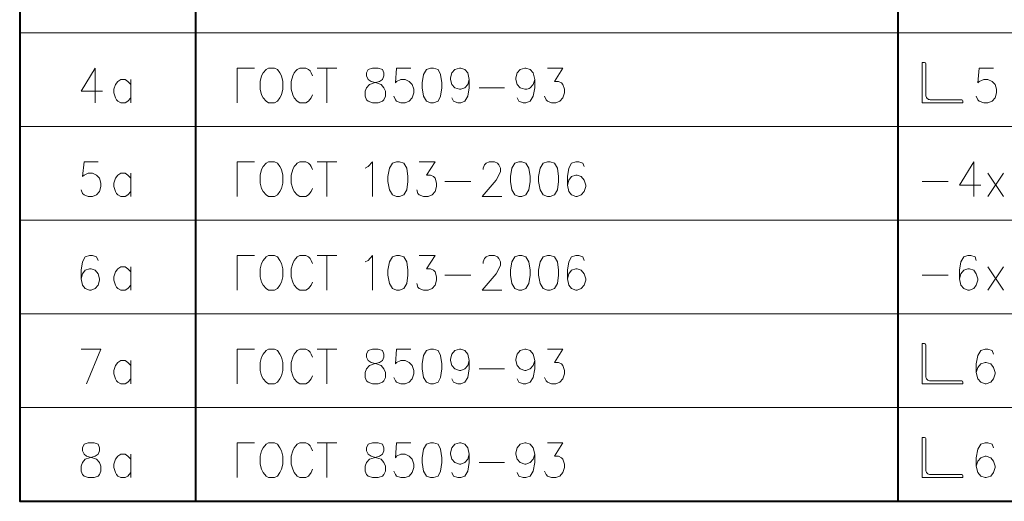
# Model space of a CAD drawing. Header units: millimetres. Extents: x 2063114 to 14983986, y -126020516 to 213791.
# Tile 308 of 656: x 2360792 to 2369202, y -1171661 to -1167548. Entities that reach past the tile are written whole.
import ezdxf

# ---------------------------------------------------------------- set-up
doc = ezdxf.new("R2010")
doc.units = ezdxf.units.MM
doc.layers.add('PDF2_Geometry', color=7, linetype='Continuous')

msp = doc.modelspace()

# ---------------------------------------------------------------- linework, layer by layer
at = {"layer": 'PDF2_Geometry', "linetype": 'ByBlock', "lineweight": 40}
for points in [[(2379292.08613, -1162961.15594), (2360792.08613, -1162961.15594), (2360792.08613, -1171660.81269), (2379292.08613, -1171660.81269)], [(2362294.94654, -1162961.15594), (2362294.94654, -1171660.81269)], [(2368293.68796, -1162961.15594), (2368293.68796, -1171660.81269)]]:
    msp.add_lwpolyline(points, dxfattribs=at)
at = {"layer": 'PDF2_Geometry', "linetype": 'ByBlock', "lineweight": 9}
for points in [[(2379292.08613, -1167660.24061), (2360792.08613, -1167660.24061)], [(2379292.08613, -1168460.35502), (2360792.08613, -1168460.35502)], [(2379292.08613, -1169260.46944), (2360792.08613, -1169260.46944)], [(2379292.08613, -1170060.58385), (2360792.08613, -1170060.58385)], [(2379292.08613, -1170860.69827), (2360792.08613, -1170860.69827)], [(2379292.08613, -1171660.81269), (2360792.08613, -1171660.81269)]]:
    msp.add_lwpolyline(points, dxfattribs=at)
at = {"layer": 'PDF2_Geometry', "color": 0, "linetype": 'ByBlock', "lineweight": 20}
for points in [[(2368518.05867, -1167914.24518), (2368501.12503, -1167914.24518), (2368501.12503, -1168257.15136), (2368848.26462, -1168257.15136), (2368848.26462, -1168244.45113)], [(2368530.75889, -1168193.65022), (2368530.75889, -1167926.94541)], [(2369110.73601, -1167960.81269), (2368987.96713, -1167960.81269), (2368975.2669, -1168087.81498), (2368987.96713, -1168075.11475), (2369026.06782, -1168058.18111), (2369059.9351, -1168058.18111), (2369098.03578, -1168075.11475), (2369123.43624, -1168100.5152), (2369136.13647, -1168142.8493), (2369136.13647, -1168172.48317), (2369123.43624, -1168214.81726), (2369098.03578, -1168244.45113), (2369059.9351, -1168257.15136), (2369026.06782, -1168257.15136), (2368987.96713, -1168244.45113), (2368975.2669, -1168231.7509), (2368962.56667, -1168202.11704)], [(2368835.56439, -1168231.7509), (2368568.85958, -1168231.7509)], [(2368941.39963, -1169057.26578), (2368941.39963, -1168760.9271), (2368818.63075, -1168959.89736), (2369000.66736, -1168959.89736)], [(2369059.9351, -1169057.26578), (2369195.4042, -1168858.29553)], [(2369195.4042, -1169057.26578), (2369059.9351, -1168858.29553)], [(2368501.12503, -1168930.26349), (2368721.26233, -1168930.26349)], [(2368962.56667, -1169603.37562), (2368954.09986, -1169573.74175), (2368915.99917, -1169561.04152), (2368890.59871, -1169561.04152), (2368856.73143, -1169573.74175), (2368831.33098, -1169616.07585), (2368818.63075, -1169688.04381), (2368818.63075, -1169760.01177), (2368831.33098, -1169815.0461), (2368856.73143, -1169844.67996), (2368890.59871, -1169857.38019), (2368903.29894, -1169857.38019), (2368941.39963, -1169844.67996), (2368962.56667, -1169815.0461), (2368975.2669, -1169772.712), (2368975.2669, -1169760.01177), (2368962.56667, -1169717.67768), (2368941.39963, -1169688.04381), (2368903.29894, -1169675.34358), (2368890.59871, -1169675.34358), (2368856.73143, -1169688.04381), (2368831.33098, -1169717.67768), (2368818.63075, -1169760.01177)], [(2369059.9351, -1169857.38019), (2369195.4042, -1169658.40994)], [(2369195.4042, -1169857.38019), (2369059.9351, -1169658.40994)], [(2368501.12503, -1169730.37791), (2368721.26233, -1169730.37791)], [(2368518.05867, -1170314.58843), (2368501.12503, -1170314.58843), (2368501.12503, -1170657.49461), (2368848.26462, -1170657.49461), (2368848.26462, -1170644.79438)], [(2368530.75889, -1170593.99347), (2368530.75889, -1170327.28866)], [(2369110.73601, -1170403.49003), (2369098.03578, -1170373.85617), (2369059.9351, -1170361.15594), (2369038.76805, -1170361.15594), (2369000.66736, -1170373.85617), (2368975.2669, -1170416.19026), (2368962.56667, -1170488.15823), (2368962.56667, -1170560.12619), (2368975.2669, -1170615.16051), (2369000.66736, -1170644.79438), (2369038.76805, -1170657.49461), (2369047.23487, -1170657.49461), (2369085.33555, -1170644.79438), (2369110.73601, -1170615.16051), (2369123.43624, -1170572.82642), (2369123.43624, -1170560.12619), (2369110.73601, -1170517.79209), (2369085.33555, -1170488.15823), (2369047.23487, -1170475.458), (2369038.76805, -1170475.458), (2369000.66736, -1170488.15823), (2368975.2669, -1170517.79209), (2368962.56667, -1170560.12619)], [(2368835.56439, -1170632.09415), (2368568.85958, -1170632.09415)], [(2368518.05867, -1171114.70285), (2368501.12503, -1171114.70285), (2368501.12503, -1171457.60903), (2368848.26462, -1171457.60903), (2368848.26462, -1171444.9088)], [(2368530.75889, -1171394.10788), (2368530.75889, -1171127.40308)], [(2369110.73601, -1171203.60445), (2369098.03578, -1171173.97058), (2369059.9351, -1171161.27035), (2369038.76805, -1171161.27035), (2369000.66736, -1171173.97058), (2368975.2669, -1171216.30468), (2368962.56667, -1171288.27264), (2368962.56667, -1171360.24061), (2368975.2669, -1171415.27493), (2369000.66736, -1171444.9088), (2369038.76805, -1171457.60903), (2369047.23487, -1171457.60903), (2369085.33555, -1171444.9088), (2369110.73601, -1171415.27493), (2369123.43624, -1171372.94083), (2369123.43624, -1171360.24061), (2369110.73601, -1171317.90651), (2369085.33555, -1171288.27264), (2369047.23487, -1171275.57241), (2369038.76805, -1171275.57241), (2369000.66736, -1171288.27264), (2368975.2669, -1171317.90651), (2368962.56667, -1171360.24061)], [(2368835.56439, -1171432.20857), (2368568.85958, -1171432.20857)]]:
    msp.add_lwpolyline(points, dxfattribs=at)
at = {"layer": 'PDF2_Geometry', "linetype": 'ByBlock', "lineweight": 20}
for points in [[(2361435.56439, -1168257.15136), (2361435.56439, -1167960.81269), (2361317.02892, -1168159.78294), (2361499.06553, -1168159.78294)], [(2362798.72228, -1167960.81269), (2362650.55294, -1167960.81269), (2362650.55294, -1168257.15136)], [(2363294.03121, -1168028.54724), (2363281.33098, -1168003.14678), (2363272.86416, -1167986.21315), (2363260.16393, -1167973.51292), (2363234.76347, -1167960.81269), (2363183.96256, -1167960.81269), (2363162.79551, -1167973.51292), (2363150.09528, -1167986.21315), (2363137.39505, -1168003.14678), (2363124.69482, -1168028.54724), (2363111.99459, -1168075.11475), (2363111.99459, -1168142.8493), (2363124.69482, -1168189.41681), (2363137.39505, -1168214.81726), (2363162.79551, -1168244.45113), (2363183.96256, -1168257.15136), (2363234.76347, -1168257.15136), (2363260.16393, -1168244.45113), (2363281.33098, -1168214.81726), (2363294.03121, -1168189.41681)], [(2363332.13189, -1167960.81269), (2363501.46828, -1167960.81269)], [(2363416.80008, -1167960.81269), (2363416.80008, -1168257.15136)], [(2364132.24631, -1167960.81269), (2364009.47743, -1167960.81269), (2364001.01061, -1168087.81498), (2364009.47743, -1168075.11475), (2364047.57812, -1168058.18111), (2364085.6788, -1168058.18111), (2364119.54608, -1168075.11475), (2364144.94654, -1168100.5152), (2364157.64677, -1168142.8493), (2364157.64677, -1168172.48317), (2364144.94654, -1168214.81726), (2364119.54608, -1168244.45113), (2364085.6788, -1168257.15136), (2364047.57812, -1168257.15136), (2364009.47743, -1168244.45113), (2364001.01061, -1168231.7509), (2363988.31038, -1168202.11704)], [(2364631.78864, -1168058.18111), (2364619.08841, -1168100.5152), (2364593.68796, -1168130.14907), (2364559.82068, -1168142.8493), (2364547.12045, -1168142.8493), (2364509.01976, -1168130.14907), (2364483.61931, -1168100.5152), (2364470.91908, -1168058.18111), (2364470.91908, -1168045.48088), (2364483.61931, -1168003.14678), (2364509.01976, -1167973.51292), (2364547.12045, -1167960.81269), (2364559.82068, -1167960.81269), (2364593.68796, -1167973.51292), (2364619.08841, -1168003.14678), (2364631.78864, -1168058.18111), (2364631.78864, -1168130.14907), (2364619.08841, -1168202.11704), (2364593.68796, -1168244.45113), (2364559.82068, -1168257.15136), (2364534.42022, -1168257.15136), (2364496.31954, -1168244.45113), (2364483.61931, -1168214.81726)], [(2365300.66736, -1167960.81269), (2365431.90306, -1167960.81269), (2365359.9351, -1168075.11475), (2365393.80237, -1168075.11475), (2365419.20283, -1168087.81498), (2365431.90306, -1168100.5152), (2365444.60329, -1168142.8493), (2365444.60329, -1168172.48317), (2365431.90306, -1168214.81726), (2365406.5026, -1168244.45113), (2365372.63532, -1168257.15136), (2365334.53464, -1168257.15136), (2365300.66736, -1168244.45113), (2365287.96713, -1168231.7509), (2365275.2669, -1168202.11704)], [(2361740.36988, -1168214.81726), (2361714.96942, -1168244.45113), (2361693.80237, -1168257.15136), (2361655.70169, -1168257.15136), (2361630.30123, -1168244.45113), (2361617.601, -1168231.7509), (2361609.13418, -1168214.81726), (2361596.43395, -1168172.48317), (2361596.43395, -1168142.8493), (2361609.13418, -1168100.5152), (2361630.30123, -1168075.11475), (2361655.70169, -1168058.18111), (2361693.80237, -1168058.18111), (2361714.96942, -1168075.11475), (2361740.36988, -1168100.5152)], [(2361740.36988, -1168058.18111), (2361740.36988, -1168257.15136)], [(2364716.45683, -1168130.14907), (2364932.36073, -1168130.14907)], [(2361460.96484, -1168760.9271), (2361342.42938, -1168760.9271), (2361329.72915, -1168887.92939), (2361342.42938, -1168875.22916), (2361376.29665, -1168858.29553), (2361414.39734, -1168858.29553), (2361448.26462, -1168875.22916), (2361473.66507, -1168900.62962), (2361486.3653, -1168942.96372), (2361486.3653, -1168972.59758), (2361473.66507, -1169014.93168), (2361448.26462, -1169044.56555), (2361414.39734, -1169057.26578), (2361376.29665, -1169057.26578), (2361342.42938, -1169044.56555), (2361329.72915, -1169031.86532), (2361317.02892, -1169002.23145)], [(2362798.72228, -1168760.9271), (2362650.55294, -1168760.9271), (2362650.55294, -1169057.26578)], [(2363294.03121, -1168828.66166), (2363281.33098, -1168803.2612), (2363272.86416, -1168786.32756), (2363260.16393, -1168773.62733), (2363234.76347, -1168760.9271), (2363183.96256, -1168760.9271), (2363162.79551, -1168773.62733), (2363150.09528, -1168786.32756), (2363137.39505, -1168803.2612), (2363124.69482, -1168828.66166), (2363111.99459, -1168875.22916), (2363111.99459, -1168942.96372), (2363124.69482, -1168989.53122), (2363137.39505, -1169014.93168), (2363162.79551, -1169044.56555), (2363183.96256, -1169057.26578), (2363234.76347, -1169057.26578), (2363260.16393, -1169044.56555), (2363281.33098, -1169014.93168), (2363294.03121, -1168989.53122)], [(2363332.13189, -1168760.9271), (2363501.46828, -1168760.9271)], [(2363416.80008, -1168760.9271), (2363416.80008, -1169057.26578)], [(2363742.77262, -1168815.96143), (2363768.17308, -1168803.2612), (2363806.27377, -1168760.9271), (2363806.27377, -1169057.26578)], [(2364204.21427, -1168760.9271), (2364339.68338, -1168760.9271), (2364267.71542, -1168875.22916), (2364301.58269, -1168875.22916), (2364326.98315, -1168887.92939), (2364339.68338, -1168900.62962), (2364352.38361, -1168942.96372), (2364352.38361, -1168972.59758), (2364339.68338, -1169014.93168), (2364314.28292, -1169044.56555), (2364280.41565, -1169057.26578), (2364242.31496, -1169057.26578), (2364204.21427, -1169044.56555), (2364191.51404, -1169031.86532), (2364183.04722, -1169002.23145)], [(2364750.32411, -1168828.66166), (2364750.32411, -1168815.96143), (2364763.02434, -1168786.32756), (2364775.72457, -1168773.62733), (2364801.12503, -1168760.9271), (2364847.69253, -1168760.9271), (2364873.09299, -1168773.62733), (2364885.79322, -1168786.32756), (2364898.49345, -1168815.96143), (2364898.49345, -1168845.5953), (2364885.79322, -1168875.22916), (2364860.39276, -1168917.56326), (2364741.85729, -1169057.26578), (2364911.19368, -1169057.26578)], [(2365613.93967, -1168803.2612), (2365601.23944, -1168773.62733), (2365567.37217, -1168760.9271), (2365541.97171, -1168760.9271), (2365503.87102, -1168773.62733), (2365482.70397, -1168815.96143), (2365470.00375, -1168887.92939), (2365470.00375, -1168959.89736), (2365482.70397, -1169014.93168), (2365503.87102, -1169044.56555), (2365541.97171, -1169057.26578), (2365554.67194, -1169057.26578), (2365588.53921, -1169044.56555), (2365613.93967, -1169014.93168), (2365626.6399, -1168972.59758), (2365626.6399, -1168959.89736), (2365613.93967, -1168917.56326), (2365588.53921, -1168887.92939), (2365554.67194, -1168875.22916), (2365541.97171, -1168875.22916), (2365503.87102, -1168887.92939), (2365482.70397, -1168917.56326), (2365470.00375, -1168959.89736)], [(2361740.36988, -1169014.93168), (2361714.96942, -1169044.56555), (2361693.80237, -1169057.26578), (2361655.70169, -1169057.26578), (2361630.30123, -1169044.56555), (2361617.601, -1169031.86532), (2361609.13418, -1169014.93168), (2361596.43395, -1168972.59758), (2361596.43395, -1168942.96372), (2361609.13418, -1168900.62962), (2361630.30123, -1168875.22916), (2361655.70169, -1168858.29553), (2361693.80237, -1168858.29553), (2361714.96942, -1168875.22916), (2361740.36988, -1168900.62962)], [(2361740.36988, -1168858.29553), (2361740.36988, -1169057.26578)], [(2364424.35157, -1168930.26349), (2364644.48887, -1168930.26349)], [(2361460.96484, -1169603.37562), (2361448.26462, -1169573.74175), (2361414.39734, -1169561.04152), (2361388.99688, -1169561.04152), (2361350.89619, -1169573.74175), (2361329.72915, -1169616.07585), (2361317.02892, -1169688.04381), (2361317.02892, -1169760.01177), (2361329.72915, -1169815.0461), (2361350.89619, -1169844.67996), (2361388.99688, -1169857.38019), (2361401.69711, -1169857.38019), (2361435.56439, -1169844.67996), (2361460.96484, -1169815.0461), (2361473.66507, -1169772.712), (2361473.66507, -1169760.01177), (2361460.96484, -1169717.67768), (2361435.56439, -1169688.04381), (2361401.69711, -1169675.34358), (2361388.99688, -1169675.34358), (2361350.89619, -1169688.04381), (2361329.72915, -1169717.67768), (2361317.02892, -1169760.01177)], [(2362798.72228, -1169561.04152), (2362650.55294, -1169561.04152), (2362650.55294, -1169857.38019)], [(2363294.03121, -1169628.77607), (2363281.33098, -1169603.37562), (2363272.86416, -1169586.44198), (2363260.16393, -1169573.74175), (2363234.76347, -1169561.04152), (2363183.96256, -1169561.04152), (2363162.79551, -1169573.74175), (2363150.09528, -1169586.44198), (2363137.39505, -1169603.37562), (2363124.69482, -1169628.77607), (2363111.99459, -1169675.34358), (2363111.99459, -1169743.07813), (2363124.69482, -1169789.64564), (2363137.39505, -1169815.0461), (2363162.79551, -1169844.67996), (2363183.96256, -1169857.38019), (2363234.76347, -1169857.38019), (2363260.16393, -1169844.67996), (2363281.33098, -1169815.0461), (2363294.03121, -1169789.64564)], [(2363332.13189, -1169561.04152), (2363501.46828, -1169561.04152)], [(2363416.80008, -1169561.04152), (2363416.80008, -1169857.38019)], [(2363742.77262, -1169616.07585), (2363768.17308, -1169603.37562), (2363806.27377, -1169561.04152), (2363806.27377, -1169857.38019)], [(2364204.21427, -1169561.04152), (2364339.68338, -1169561.04152), (2364267.71542, -1169675.34358), (2364301.58269, -1169675.34358), (2364326.98315, -1169688.04381), (2364339.68338, -1169700.74404), (2364352.38361, -1169743.07813), (2364352.38361, -1169772.712), (2364339.68338, -1169815.0461), (2364314.28292, -1169844.67996), (2364280.41565, -1169857.38019), (2364242.31496, -1169857.38019), (2364204.21427, -1169844.67996), (2364191.51404, -1169831.97974), (2364183.04722, -1169802.34587)], [(2364750.32411, -1169628.77607), (2364750.32411, -1169616.07585), (2364763.02434, -1169586.44198), (2364775.72457, -1169573.74175), (2364801.12503, -1169561.04152), (2364847.69253, -1169561.04152), (2364873.09299, -1169573.74175), (2364885.79322, -1169586.44198), (2364898.49345, -1169616.07585), (2364898.49345, -1169645.70971), (2364885.79322, -1169675.34358), (2364860.39276, -1169717.67768), (2364741.85729, -1169857.38019), (2364911.19368, -1169857.38019)], [(2365613.93967, -1169603.37562), (2365601.23944, -1169573.74175), (2365567.37217, -1169561.04152), (2365541.97171, -1169561.04152), (2365503.87102, -1169573.74175), (2365482.70397, -1169616.07585), (2365470.00375, -1169688.04381), (2365470.00375, -1169760.01177), (2365482.70397, -1169815.0461), (2365503.87102, -1169844.67996), (2365541.97171, -1169857.38019), (2365554.67194, -1169857.38019), (2365588.53921, -1169844.67996), (2365613.93967, -1169815.0461), (2365626.6399, -1169772.712), (2365626.6399, -1169760.01177), (2365613.93967, -1169717.67768), (2365588.53921, -1169688.04381), (2365554.67194, -1169675.34358), (2365541.97171, -1169675.34358), (2365503.87102, -1169688.04381), (2365482.70397, -1169717.67768), (2365470.00375, -1169760.01177)], [(2361740.36988, -1169815.0461), (2361714.96942, -1169844.67996), (2361693.80237, -1169857.38019), (2361655.70169, -1169857.38019), (2361630.30123, -1169844.67996), (2361617.601, -1169831.97974), (2361609.13418, -1169815.0461), (2361596.43395, -1169772.712), (2361596.43395, -1169743.07813), (2361609.13418, -1169700.74404), (2361630.30123, -1169675.34358), (2361655.70169, -1169658.40994), (2361693.80237, -1169658.40994), (2361714.96942, -1169675.34358), (2361740.36988, -1169700.74404)], [(2361740.36988, -1169658.40994), (2361740.36988, -1169857.38019)], [(2364424.35157, -1169730.37791), (2364644.48887, -1169730.37791)], [(2361317.02892, -1170361.15594), (2361486.3653, -1170361.15594), (2361363.59642, -1170657.49461)], [(2362798.72228, -1170361.15594), (2362650.55294, -1170361.15594), (2362650.55294, -1170657.49461)], [(2363294.03121, -1170428.89049), (2363281.33098, -1170403.49003), (2363272.86416, -1170386.55639), (2363260.16393, -1170373.85617), (2363234.76347, -1170361.15594), (2363183.96256, -1170361.15594), (2363162.79551, -1170373.85617), (2363150.09528, -1170386.55639), (2363137.39505, -1170403.49003), (2363124.69482, -1170428.89049), (2363111.99459, -1170475.458), (2363111.99459, -1170543.19255), (2363124.69482, -1170589.76006), (2363137.39505, -1170615.16051), (2363162.79551, -1170644.79438), (2363183.96256, -1170657.49461), (2363234.76347, -1170657.49461), (2363260.16393, -1170644.79438), (2363281.33098, -1170615.16051), (2363294.03121, -1170589.76006)], [(2363332.13189, -1170361.15594), (2363501.46828, -1170361.15594)], [(2363416.80008, -1170361.15594), (2363416.80008, -1170657.49461)], [(2364132.24631, -1170361.15594), (2364009.47743, -1170361.15594), (2364001.01061, -1170488.15823), (2364009.47743, -1170475.458), (2364047.57812, -1170458.52436), (2364085.6788, -1170458.52436), (2364119.54608, -1170475.458), (2364144.94654, -1170500.85845), (2364157.64677, -1170543.19255), (2364157.64677, -1170572.82642), (2364144.94654, -1170615.16051), (2364119.54608, -1170644.79438), (2364085.6788, -1170657.49461), (2364047.57812, -1170657.49461), (2364009.47743, -1170644.79438), (2364001.01061, -1170632.09415), (2363988.31038, -1170602.46028)], [(2364631.78864, -1170458.52436), (2364619.08841, -1170500.85845), (2364593.68796, -1170530.49232), (2364559.82068, -1170543.19255), (2364547.12045, -1170543.19255), (2364509.01976, -1170530.49232), (2364483.61931, -1170500.85845), (2364470.91908, -1170458.52436), (2364470.91908, -1170445.82413), (2364483.61931, -1170403.49003), (2364509.01976, -1170373.85617), (2364547.12045, -1170361.15594), (2364559.82068, -1170361.15594), (2364593.68796, -1170373.85617), (2364619.08841, -1170403.49003), (2364631.78864, -1170458.52436), (2364631.78864, -1170530.49232), (2364619.08841, -1170602.46028), (2364593.68796, -1170644.79438), (2364559.82068, -1170657.49461), (2364534.42022, -1170657.49461), (2364496.31954, -1170644.79438), (2364483.61931, -1170615.16051)], [(2365190.59871, -1170458.52436), (2365177.89848, -1170500.85845), (2365152.49802, -1170530.49232), (2365114.39734, -1170543.19255), (2365105.93052, -1170543.19255), (2365067.82983, -1170530.49232), (2365042.42938, -1170500.85845), (2365029.72915, -1170458.52436), (2365029.72915, -1170445.82413), (2365042.42938, -1170403.49003), (2365067.82983, -1170373.85617), (2365105.93052, -1170361.15594), (2365114.39734, -1170361.15594), (2365152.49802, -1170373.85617), (2365177.89848, -1170403.49003), (2365190.59871, -1170458.52436), (2365190.59871, -1170530.49232), (2365177.89848, -1170602.46028), (2365152.49802, -1170644.79438), (2365114.39734, -1170657.49461), (2365093.23029, -1170657.49461), (2365055.1296, -1170644.79438), (2365042.42938, -1170615.16051)], [(2365300.66736, -1170361.15594), (2365431.90306, -1170361.15594), (2365359.9351, -1170475.458), (2365393.80237, -1170475.458), (2365419.20283, -1170488.15823), (2365431.90306, -1170500.85845), (2365444.60329, -1170543.19255), (2365444.60329, -1170572.82642), (2365431.90306, -1170615.16051), (2365406.5026, -1170644.79438), (2365372.63532, -1170657.49461), (2365334.53464, -1170657.49461), (2365300.66736, -1170644.79438), (2365287.96713, -1170632.09415), (2365275.2669, -1170602.46028)], [(2361740.36988, -1170615.16051), (2361714.96942, -1170644.79438), (2361693.80237, -1170657.49461), (2361655.70169, -1170657.49461), (2361630.30123, -1170644.79438), (2361617.601, -1170632.09415), (2361609.13418, -1170615.16051), (2361596.43395, -1170572.82642), (2361596.43395, -1170543.19255), (2361609.13418, -1170500.85845), (2361630.30123, -1170475.458), (2361655.70169, -1170458.52436), (2361693.80237, -1170458.52436), (2361714.96942, -1170475.458), (2361740.36988, -1170500.85845)], [(2361740.36988, -1170458.52436), (2361740.36988, -1170657.49461)], [(2364716.45683, -1170530.49232), (2364932.36073, -1170530.49232)], [(2362798.72228, -1171161.27035), (2362650.55294, -1171161.27035), (2362650.55294, -1171457.60903)], [(2363294.03121, -1171229.00491), (2363281.33098, -1171203.60445), (2363272.86416, -1171186.67081), (2363260.16393, -1171173.97058), (2363234.76347, -1171161.27035), (2363183.96256, -1171161.27035), (2363162.79551, -1171173.97058), (2363150.09528, -1171186.67081), (2363137.39505, -1171203.60445), (2363124.69482, -1171229.00491), (2363111.99459, -1171275.57241), (2363111.99459, -1171343.30697), (2363124.69482, -1171385.64106), (2363137.39505, -1171415.27493), (2363162.79551, -1171444.9088), (2363183.96256, -1171457.60903), (2363234.76347, -1171457.60903), (2363260.16393, -1171444.9088), (2363281.33098, -1171415.27493), (2363294.03121, -1171385.64106)], [(2363332.13189, -1171161.27035), (2363501.46828, -1171161.27035)], [(2363416.80008, -1171161.27035), (2363416.80008, -1171457.60903)], [(2364132.24631, -1171161.27035), (2364009.47743, -1171161.27035), (2364001.01061, -1171288.27264), (2364009.47743, -1171275.57241), (2364047.57812, -1171258.63877), (2364085.6788, -1171258.63877), (2364119.54608, -1171275.57241), (2364144.94654, -1171300.97287), (2364157.64677, -1171343.30697), (2364157.64677, -1171372.94083), (2364144.94654, -1171415.27493), (2364119.54608, -1171444.9088), (2364085.6788, -1171457.60903), (2364047.57812, -1171457.60903), (2364009.47743, -1171444.9088), (2364001.01061, -1171432.20857), (2363988.31038, -1171402.5747)], [(2364631.78864, -1171258.63877), (2364619.08841, -1171300.97287), (2364593.68796, -1171330.60674), (2364559.82068, -1171343.30697), (2364547.12045, -1171343.30697), (2364509.01976, -1171330.60674), (2364483.61931, -1171300.97287), (2364470.91908, -1171258.63877), (2364470.91908, -1171245.93855), (2364483.61931, -1171203.60445), (2364509.01976, -1171173.97058), (2364547.12045, -1171161.27035), (2364559.82068, -1171161.27035), (2364593.68796, -1171173.97058), (2364619.08841, -1171203.60445), (2364631.78864, -1171258.63877), (2364631.78864, -1171330.60674), (2364619.08841, -1171402.5747), (2364593.68796, -1171444.9088), (2364559.82068, -1171457.60903), (2364534.42022, -1171457.60903), (2364496.31954, -1171444.9088), (2364483.61931, -1171415.27493)], [(2365190.59871, -1171258.63877), (2365177.89848, -1171300.97287), (2365152.49802, -1171330.60674), (2365114.39734, -1171343.30697), (2365105.93052, -1171343.30697), (2365067.82983, -1171330.60674), (2365042.42938, -1171300.97287), (2365029.72915, -1171258.63877), (2365029.72915, -1171245.93855), (2365042.42938, -1171203.60445), (2365067.82983, -1171173.97058), (2365105.93052, -1171161.27035), (2365114.39734, -1171161.27035), (2365152.49802, -1171173.97058), (2365177.89848, -1171203.60445), (2365190.59871, -1171258.63877), (2365190.59871, -1171330.60674), (2365177.89848, -1171402.5747), (2365152.49802, -1171444.9088), (2365114.39734, -1171457.60903), (2365093.23029, -1171457.60903), (2365055.1296, -1171444.9088), (2365042.42938, -1171415.27493)], [(2365300.66736, -1171161.27035), (2365431.90306, -1171161.27035), (2365359.9351, -1171275.57241), (2365393.80237, -1171275.57241), (2365419.20283, -1171288.27264), (2365431.90306, -1171300.97287), (2365444.60329, -1171343.30697), (2365444.60329, -1171372.94083), (2365431.90306, -1171415.27493), (2365406.5026, -1171444.9088), (2365372.63532, -1171457.60903), (2365334.53464, -1171457.60903), (2365300.66736, -1171444.9088), (2365287.96713, -1171432.20857), (2365275.2669, -1171402.5747)], [(2361740.36988, -1171415.27493), (2361714.96942, -1171444.9088), (2361693.80237, -1171457.60903), (2361655.70169, -1171457.60903), (2361630.30123, -1171444.9088), (2361617.601, -1171432.20857), (2361609.13418, -1171415.27493), (2361596.43395, -1171372.94083), (2361596.43395, -1171343.30697), (2361609.13418, -1171300.97287), (2361630.30123, -1171275.57241), (2361655.70169, -1171258.63877), (2361693.80237, -1171258.63877), (2361714.96942, -1171275.57241), (2361740.36988, -1171300.97287)], [(2361740.36988, -1171258.63877), (2361740.36988, -1171457.60903)], [(2364716.45683, -1171330.60674), (2364932.36073, -1171330.60674)]]:
    msp.add_lwpolyline(points, dxfattribs=at)
for points in [[(2362917.25775, -1167960.81269), (2362968.05867, -1167960.81269), (2362993.45912, -1167973.51292), (2363014.62617, -1168003.14678), (2363027.3264, -1168028.54724), (2363040.02663, -1168075.11475), (2363040.02663, -1168142.8493), (2363027.3264, -1168189.41681), (2363014.62617, -1168214.81726), (2362993.45912, -1168244.45113), (2362968.05867, -1168257.15136), (2362917.25775, -1168257.15136), (2362896.0907, -1168244.45113), (2362870.69024, -1168214.81726), (2362857.99002, -1168189.41681), (2362845.28979, -1168142.8493), (2362845.28979, -1168075.11475), (2362857.99002, -1168028.54724), (2362870.69024, -1168003.14678), (2362896.0907, -1167973.51292)], [(2363806.27377, -1167960.81269), (2363768.17308, -1167973.51292), (2363755.47285, -1168003.14678), (2363755.47285, -1168028.54724), (2363768.17308, -1168058.18111), (2363793.57354, -1168075.11475), (2363840.14105, -1168087.81498), (2363878.24173, -1168100.5152), (2363903.64219, -1168130.14907), (2363916.34242, -1168159.78294), (2363916.34242, -1168202.11704), (2363903.64219, -1168231.7509), (2363890.94196, -1168244.45113), (2363852.84127, -1168257.15136), (2363806.27377, -1168257.15136), (2363768.17308, -1168244.45113), (2363755.47285, -1168231.7509), (2363742.77262, -1168202.11704), (2363742.77262, -1168159.78294), (2363755.47285, -1168130.14907), (2363780.87331, -1168100.5152), (2363818.974, -1168087.81498), (2363865.5415, -1168075.11475), (2363890.94196, -1168058.18111), (2363903.64219, -1168028.54724), (2363903.64219, -1168003.14678), (2363890.94196, -1167973.51292), (2363852.84127, -1167960.81269)], [(2364301.58269, -1167960.81269), (2364267.71542, -1167973.51292), (2364242.31496, -1168015.84701), (2364229.61473, -1168087.81498), (2364229.61473, -1168130.14907), (2364242.31496, -1168202.11704), (2364267.71542, -1168244.45113), (2364301.58269, -1168257.15136), (2364326.98315, -1168257.15136), (2364365.08384, -1168244.45113), (2364386.25089, -1168202.11704), (2364398.95111, -1168130.14907), (2364398.95111, -1168087.81498), (2364386.25089, -1168015.84701), (2364365.08384, -1167973.51292), (2364326.98315, -1167960.81269)], [(2362917.25775, -1168760.9271), (2362968.05867, -1168760.9271), (2362993.45912, -1168773.62733), (2363014.62617, -1168803.2612), (2363027.3264, -1168828.66166), (2363040.02663, -1168875.22916), (2363040.02663, -1168942.96372), (2363027.3264, -1168989.53122), (2363014.62617, -1169014.93168), (2362993.45912, -1169044.56555), (2362968.05867, -1169057.26578), (2362917.25775, -1169057.26578), (2362896.0907, -1169044.56555), (2362870.69024, -1169014.93168), (2362857.99002, -1168989.53122), (2362845.28979, -1168942.96372), (2362845.28979, -1168875.22916), (2362857.99002, -1168828.66166), (2362870.69024, -1168803.2612), (2362896.0907, -1168773.62733)], [(2364009.47743, -1168760.9271), (2363975.61015, -1168773.62733), (2363950.2097, -1168815.96143), (2363937.50947, -1168887.92939), (2363937.50947, -1168930.26349), (2363950.2097, -1169002.23145), (2363975.61015, -1169044.56555), (2364009.47743, -1169057.26578), (2364034.87789, -1169057.26578), (2364072.97857, -1169044.56555), (2364098.37903, -1169002.23145), (2364106.84585, -1168930.26349), (2364106.84585, -1168887.92939), (2364098.37903, -1168815.96143), (2364072.97857, -1168773.62733), (2364034.87789, -1168760.9271)], [(2365055.1296, -1168760.9271), (2365021.26233, -1168773.62733), (2364995.86187, -1168815.96143), (2364983.16164, -1168887.92939), (2364983.16164, -1168930.26349), (2364995.86187, -1169002.23145), (2365021.26233, -1169044.56555), (2365055.1296, -1169057.26578), (2365080.53006, -1169057.26578), (2365114.39734, -1169044.56555), (2365139.7978, -1169002.23145), (2365152.49802, -1168930.26349), (2365152.49802, -1168887.92939), (2365139.7978, -1168815.96143), (2365114.39734, -1168773.62733), (2365080.53006, -1168760.9271)], [(2365300.66736, -1168760.9271), (2365262.56667, -1168773.62733), (2365237.16622, -1168815.96143), (2365224.46599, -1168887.92939), (2365224.46599, -1168930.26349), (2365237.16622, -1169002.23145), (2365262.56667, -1169044.56555), (2365300.66736, -1169057.26578), (2365321.83441, -1169057.26578), (2365359.9351, -1169044.56555), (2365385.33555, -1169002.23145), (2365393.80237, -1168930.26349), (2365393.80237, -1168887.92939), (2365385.33555, -1168815.96143), (2365359.9351, -1168773.62733), (2365321.83441, -1168760.9271)], [(2362917.25775, -1169561.04152), (2362968.05867, -1169561.04152), (2362993.45912, -1169573.74175), (2363014.62617, -1169603.37562), (2363027.3264, -1169628.77607), (2363040.02663, -1169675.34358), (2363040.02663, -1169743.07813), (2363027.3264, -1169789.64564), (2363014.62617, -1169815.0461), (2362993.45912, -1169844.67996), (2362968.05867, -1169857.38019), (2362917.25775, -1169857.38019), (2362896.0907, -1169844.67996), (2362870.69024, -1169815.0461), (2362857.99002, -1169789.64564), (2362845.28979, -1169743.07813), (2362845.28979, -1169675.34358), (2362857.99002, -1169628.77607), (2362870.69024, -1169603.37562), (2362896.0907, -1169573.74175)], [(2364009.47743, -1169561.04152), (2363975.61015, -1169573.74175), (2363950.2097, -1169616.07585), (2363937.50947, -1169688.04381), (2363937.50947, -1169730.37791), (2363950.2097, -1169802.34587), (2363975.61015, -1169844.67996), (2364009.47743, -1169857.38019), (2364034.87789, -1169857.38019), (2364072.97857, -1169844.67996), (2364098.37903, -1169802.34587), (2364106.84585, -1169730.37791), (2364106.84585, -1169688.04381), (2364098.37903, -1169616.07585), (2364072.97857, -1169573.74175), (2364034.87789, -1169561.04152)], [(2365055.1296, -1169561.04152), (2365021.26233, -1169573.74175), (2364995.86187, -1169616.07585), (2364983.16164, -1169688.04381), (2364983.16164, -1169730.37791), (2364995.86187, -1169802.34587), (2365021.26233, -1169844.67996), (2365055.1296, -1169857.38019), (2365080.53006, -1169857.38019), (2365114.39734, -1169844.67996), (2365139.7978, -1169802.34587), (2365152.49802, -1169730.37791), (2365152.49802, -1169688.04381), (2365139.7978, -1169616.07585), (2365114.39734, -1169573.74175), (2365080.53006, -1169561.04152)], [(2365300.66736, -1169561.04152), (2365262.56667, -1169573.74175), (2365237.16622, -1169616.07585), (2365224.46599, -1169688.04381), (2365224.46599, -1169730.37791), (2365237.16622, -1169802.34587), (2365262.56667, -1169844.67996), (2365300.66736, -1169857.38019), (2365321.83441, -1169857.38019), (2365359.9351, -1169844.67996), (2365385.33555, -1169802.34587), (2365393.80237, -1169730.37791), (2365393.80237, -1169688.04381), (2365385.33555, -1169616.07585), (2365359.9351, -1169573.74175), (2365321.83441, -1169561.04152)], [(2362917.25775, -1170361.15594), (2362968.05867, -1170361.15594), (2362993.45912, -1170373.85617), (2363014.62617, -1170403.49003), (2363027.3264, -1170428.89049), (2363040.02663, -1170475.458), (2363040.02663, -1170543.19255), (2363027.3264, -1170589.76006), (2363014.62617, -1170615.16051), (2362993.45912, -1170644.79438), (2362968.05867, -1170657.49461), (2362917.25775, -1170657.49461), (2362896.0907, -1170644.79438), (2362870.69024, -1170615.16051), (2362857.99002, -1170589.76006), (2362845.28979, -1170543.19255), (2362845.28979, -1170475.458), (2362857.99002, -1170428.89049), (2362870.69024, -1170403.49003), (2362896.0907, -1170373.85617)], [(2363806.27377, -1170361.15594), (2363768.17308, -1170373.85617), (2363755.47285, -1170403.49003), (2363755.47285, -1170428.89049), (2363768.17308, -1170458.52436), (2363793.57354, -1170475.458), (2363840.14105, -1170488.15823), (2363878.24173, -1170500.85845), (2363903.64219, -1170530.49232), (2363916.34242, -1170560.12619), (2363916.34242, -1170602.46028), (2363903.64219, -1170632.09415), (2363890.94196, -1170644.79438), (2363852.84127, -1170657.49461), (2363806.27377, -1170657.49461), (2363768.17308, -1170644.79438), (2363755.47285, -1170632.09415), (2363742.77262, -1170602.46028), (2363742.77262, -1170560.12619), (2363755.47285, -1170530.49232), (2363780.87331, -1170500.85845), (2363818.974, -1170488.15823), (2363865.5415, -1170475.458), (2363890.94196, -1170458.52436), (2363903.64219, -1170428.89049), (2363903.64219, -1170403.49003), (2363890.94196, -1170373.85617), (2363852.84127, -1170361.15594)], [(2364301.58269, -1170361.15594), (2364267.71542, -1170373.85617), (2364242.31496, -1170416.19026), (2364229.61473, -1170488.15823), (2364229.61473, -1170530.49232), (2364242.31496, -1170602.46028), (2364267.71542, -1170644.79438), (2364301.58269, -1170657.49461), (2364326.98315, -1170657.49461), (2364365.08384, -1170644.79438), (2364386.25089, -1170602.46028), (2364398.95111, -1170530.49232), (2364398.95111, -1170488.15823), (2364386.25089, -1170416.19026), (2364365.08384, -1170373.85617), (2364326.98315, -1170361.15594)], [(2361376.29665, -1171161.27035), (2361342.42938, -1171173.97058), (2361329.72915, -1171203.60445), (2361329.72915, -1171229.00491), (2361342.42938, -1171258.63877), (2361363.59642, -1171275.57241), (2361414.39734, -1171288.27264), (2361448.26462, -1171300.97287), (2361473.66507, -1171330.60674), (2361486.3653, -1171360.24061), (2361486.3653, -1171402.5747), (2361473.66507, -1171432.20857), (2361460.96484, -1171444.9088), (2361427.09757, -1171457.60903), (2361376.29665, -1171457.60903), (2361342.42938, -1171444.9088), (2361329.72915, -1171432.20857), (2361317.02892, -1171402.5747), (2361317.02892, -1171360.24061), (2361329.72915, -1171330.60674), (2361350.89619, -1171300.97287), (2361388.99688, -1171288.27264), (2361435.56439, -1171275.57241), (2361460.96484, -1171258.63877), (2361473.66507, -1171229.00491), (2361473.66507, -1171203.60445), (2361460.96484, -1171173.97058), (2361427.09757, -1171161.27035)], [(2362917.25775, -1171161.27035), (2362968.05867, -1171161.27035), (2362993.45912, -1171173.97058), (2363014.62617, -1171203.60445), (2363027.3264, -1171229.00491), (2363040.02663, -1171275.57241), (2363040.02663, -1171343.30697), (2363027.3264, -1171385.64106), (2363014.62617, -1171415.27493), (2362993.45912, -1171444.9088), (2362968.05867, -1171457.60903), (2362917.25775, -1171457.60903), (2362896.0907, -1171444.9088), (2362870.69024, -1171415.27493), (2362857.99002, -1171385.64106), (2362845.28979, -1171343.30697), (2362845.28979, -1171275.57241), (2362857.99002, -1171229.00491), (2362870.69024, -1171203.60445), (2362896.0907, -1171173.97058)], [(2363806.27377, -1171161.27035), (2363768.17308, -1171173.97058), (2363755.47285, -1171203.60445), (2363755.47285, -1171229.00491), (2363768.17308, -1171258.63877), (2363793.57354, -1171275.57241), (2363840.14105, -1171288.27264), (2363878.24173, -1171300.97287), (2363903.64219, -1171330.60674), (2363916.34242, -1171360.24061), (2363916.34242, -1171402.5747), (2363903.64219, -1171432.20857), (2363890.94196, -1171444.9088), (2363852.84127, -1171457.60903), (2363806.27377, -1171457.60903), (2363768.17308, -1171444.9088), (2363755.47285, -1171432.20857), (2363742.77262, -1171402.5747), (2363742.77262, -1171360.24061), (2363755.47285, -1171330.60674), (2363780.87331, -1171300.97287), (2363818.974, -1171288.27264), (2363865.5415, -1171275.57241), (2363890.94196, -1171258.63877), (2363903.64219, -1171229.00491), (2363903.64219, -1171203.60445), (2363890.94196, -1171173.97058), (2363852.84127, -1171161.27035)], [(2364301.58269, -1171161.27035), (2364267.71542, -1171173.97058), (2364242.31496, -1171216.30468), (2364229.61473, -1171288.27264), (2364229.61473, -1171330.60674), (2364242.31496, -1171402.5747), (2364267.71542, -1171444.9088), (2364301.58269, -1171457.60903), (2364326.98315, -1171457.60903), (2364365.08384, -1171444.9088), (2364386.25089, -1171402.5747), (2364398.95111, -1171330.60674), (2364398.95111, -1171288.27264), (2364386.25089, -1171216.30468), (2364365.08384, -1171173.97058), (2364326.98315, -1171161.27035)]]:
    msp.add_lwpolyline(points, close=True, dxfattribs=at)
msp.add_lwpolyline([(2365190.59871, -1168058.18111), (2365177.89848, -1168100.5152), (2365152.49802, -1168130.14907, -0.0925011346), (2365114.39734, -1168142.8493), (2365105.93052, -1168142.8493), (2365067.82983, -1168130.14907), (2365042.42938, -1168100.5152), (2365029.72915, -1168058.18111), (2365029.72915, -1168045.48088), (2365042.42938, -1168003.14678), (2365067.82983, -1167973.51292), (2365105.93052, -1167960.81269), (2365114.39734, -1167960.81269), (2365152.49802, -1167973.51292), (2365177.89848, -1168003.14678), (2365190.59871, -1168058.18111), (2365190.59871, -1168130.14907), (2365177.89848, -1168202.11704), (2365152.49802, -1168244.45113), (2365114.39734, -1168257.15136), (2365093.23029, -1168257.15136), (2365055.1296, -1168244.45113), (2365042.42938, -1168214.81726)], format="xyb", dxfattribs=at)
at = {"layer": 'PDF2_Geometry', "color": 0, "linetype": 'ByBlock', "lineweight": 20}
for centre, radius, start, end in [((2368520.1443, -1167924.85977), 10.61464, 0.167704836, 89.832295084), ((2368570.95844, -1168191.55136), 40.19955, 179.974559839, 270.025440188), ((2368837.65002, -1168242.3655), 10.61464, 0.167705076, 89.832294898), ((2368520.1443, -1170325.20302), 10.61464, 0.167704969, 89.832294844), ((2368570.95844, -1170591.89461), 40.19955, 179.974559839, 270.025440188), ((2368837.65002, -1170642.70875), 10.61464, 0.167705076, 89.832294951), ((2368520.1443, -1171125.31744), 10.61464, 0.167705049, 89.832294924), ((2368570.95844, -1171392.00903), 40.19955, 179.974559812, 270.025440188), ((2368837.65002, -1171442.82316), 10.61464, 0.167704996, 89.832294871)]:
    msp.add_arc(centre, radius, start, end, dxfattribs=at)

doc.saveas('drawing.dxf')
